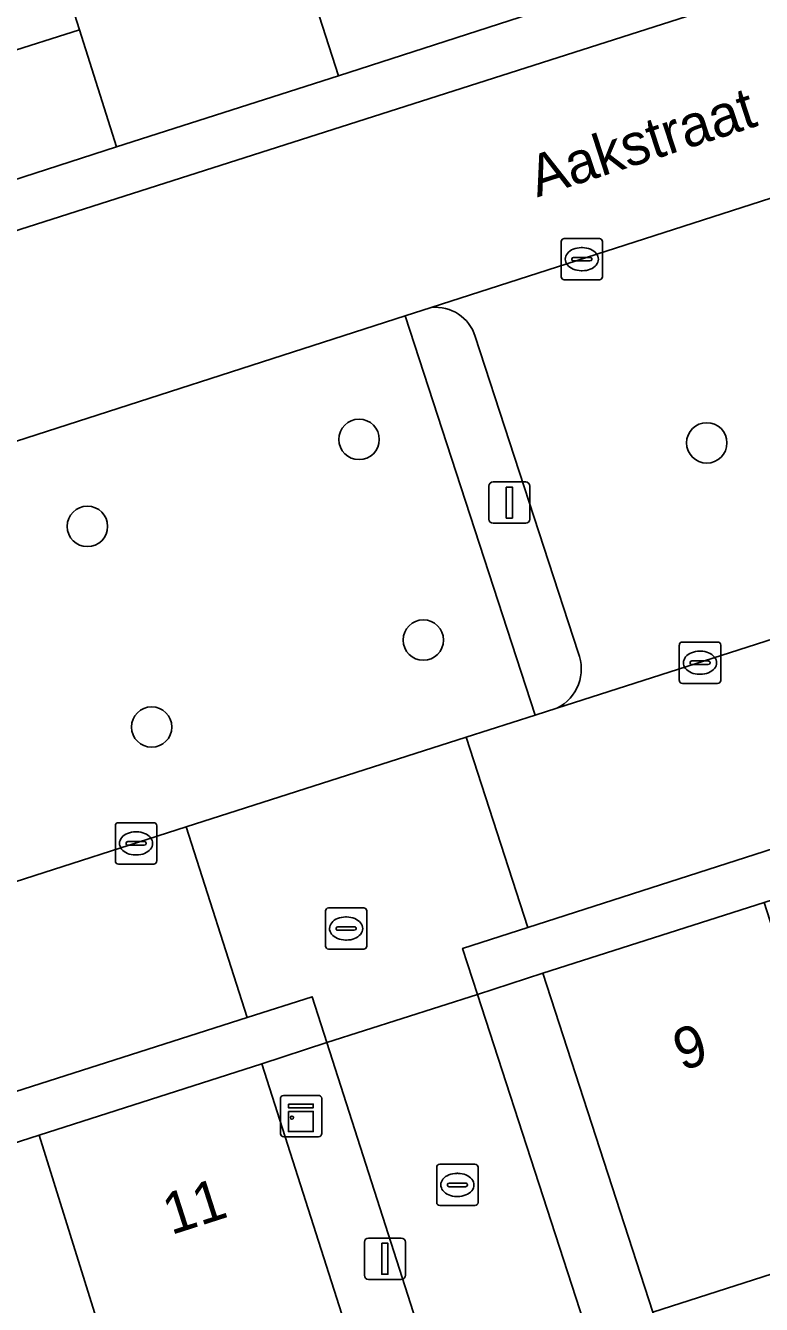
# Model space of a CAD drawing. Extents: x 159371 to 159986, y 382987 to 383597.
# Drawn here: x 159530.89 to 159548.69, y 383184.9 to 383215.85 of the extents above; entities that cross this region are included whole.
import ezdxf

# ---------------------------------------------------------------- set-up
doc = ezdxf.new("R2010")
doc.units = 0
for name, color, linetype in [('IMGEO_Boom', 7, 'Continuous'), ('IMGEO_Erf', 7, 'Continuous'), ('IMGEO_Groenvoorziening', 7, 'Continuous'), ('IMGEO_Kast', 7, 'Continuous'), ('IMGEO_Kolk', 7, 'Continuous'), ('IMGEO_Lichtmast', 7, 'Continuous'), ('IMGEO_Openbare_ruimte_label', 7, 'Continuous'), ('IMGEO_Pand', 7, 'Continuous'), ('IMGEO_Pand_nummerreeks', 7, 'Continuous'), ('IMGEO_Parkeervlak_open', 7, 'Continuous'), ('IMGEO_Rijbaan_lokaal_open', 7, 'Continuous'), ('IMGEO_Rioolput', 7, 'Continuous'), ('IMGEO_Voetpad_open', 7, 'Continuous')]:
    doc.layers.add(name, color=color, linetype=linetype)

msp = doc.modelspace()

# ---------------------------------------------------------------- linework, layer by layer
at = {"layer": 'IMGEO_Boom'}
for centre in [(159538.959, 383205.837), (159547.371, 383205.753), (159532.387, 383203.732), (159540.514, 383200.981), (159533.942, 383198.876)]:
    msp.add_circle(centre, 0.489, dxfattribs=at)
at = {"layer": 'IMGEO_Erf'}
msp.add_lwpolyline([(159575.068, 383184.185), (159572.197, 383193.137), (159572.175, 383193.13), (159573.31, 383189.59), (159568.017, 383187.893), (159562.8, 383186.22), (159562.495, 383187.169), (159557.389, 383185.532), (159556.567, 383188.097), (159556.521, 383188.082), (159551.391, 383186.428), (159546.069, 383184.712)], dxfattribs=at)
at = {"layer": 'IMGEO_Groenvoorziening'}
msp.add_lwpolyline([(159540.074, 383208.824), (159529.915, 383205.553), (159522.871, 383203.285), (159524.456, 383198.471), (159526.041, 383193.657), (159534.778, 383196.457), (159541.549, 383198.628), (159543.216, 383199.162), (159541.645, 383203.993)], close=True, dxfattribs=at)
at = {"layer": 'IMGEO_Kast'}
for p, q in [((159537.056, 383189.034), (159537.056, 383189.875)), ((159537.056, 383189.875), (159537.056, 383189.034)), ((159537.131, 383189.959), (159537.972, 383189.959)), ((159537.972, 383189.959), (159537.131, 383189.959)), ((159538.056, 383189.884), (159538.056, 383189.043)), ((159538.056, 383189.043), (159538.056, 383189.884)), ((159537.981, 383188.959), (159537.14, 383188.959)), ((159537.14, 383188.959), (159537.981, 383188.959))]:
    msp.add_line(p, q, dxfattribs=at)
for points in [[(159537.251, 383189.749), (159537.851, 383189.749), (159537.851, 383189.664), (159537.251, 383189.664), (159537.251, 383189.749)], [(159537.251, 383189.574), (159537.851, 383189.574), (159537.851, 383189.085), (159537.251, 383189.085), (159537.251, 383189.574)]]:
    msp.add_lwpolyline(points, dxfattribs=at)
msp.add_circle((159537.335, 383189.423), 0.0377, dxfattribs=at)
for centre, start, end in [((159537.134, 383189.881), 92.4484, 184.2845), ((159537.134, 383189.881), 92.4484, 184.2845), ((159537.978, 383189.881), 2.4484, 94.2845), ((159537.978, 383189.881), 2.4484, 94.2845), ((159537.134, 383189.037), 182.4484, 274.2845), ((159537.134, 383189.037), 182.4484, 274.2845), ((159537.978, 383189.037), 272.4484, 4.2845), ((159537.978, 383189.037), 272.4484, 4.2845)]:
    msp.add_arc(centre, 0.0779, start, end, dxfattribs=at)
at = {"layer": 'IMGEO_Kolk'}
for p, q in [((159543.848, 383209.773), (159543.848, 383210.625)), ((159543.923, 383210.699), (159544.775, 383210.699)), ((159544.849, 383210.625), (159544.849, 383209.773)), ((159544.336, 383210.479), (159544.361, 383210.479)), ((159544.107, 383210.193), (159544.107, 383210.205)), ((159544.545, 383210.156), (159544.147, 383210.156)), ((159544.15, 383210.242), (159544.548, 383210.242)), ((159544.591, 383210.205), (159544.591, 383210.193)), ((159544.775, 383209.699), (159543.923, 383209.699)), ((159544.359, 383209.919), (159544.334, 383209.919)), ((159546.707, 383200.006), (159546.707, 383200.858)), ((159546.782, 383200.932), (159547.634, 383200.932)), ((159547.195, 383200.712), (159547.22, 383200.712)), ((159547.708, 383200.858), (159547.708, 383200.006)), ((159546.966, 383200.426), (159546.966, 383200.438)), ((159547.009, 383200.475), (159547.407, 383200.475)), ((159547.45, 383200.438), (159547.45, 383200.426)), ((159547.404, 383200.389), (159547.006, 383200.389)), ((159547.218, 383200.152), (159547.193, 383200.152)), ((159547.634, 383199.932), (159546.782, 383199.932)), ((159533.064, 383195.634), (159533.064, 383196.486)), ((159533.139, 383196.56), (159533.991, 383196.56)), ((159534.065, 383196.486), (159534.065, 383195.634)), ((159533.323, 383196.054), (159533.323, 383196.066)), ((159533.366, 383196.103), (159533.764, 383196.103)), ((159533.552, 383196.34), (159533.577, 383196.34)), ((159533.807, 383196.066), (159533.807, 383196.054)), ((159533.761, 383196.017), (159533.363, 383196.017)), ((159533.575, 383195.78), (159533.55, 383195.78)), ((159533.991, 383195.56), (159533.139, 383195.56)), ((159540.837, 383187.369), (159540.837, 383188.221)), ((159540.912, 383188.295), (159541.764, 383188.295)), ((159541.325, 383188.075), (159541.35, 383188.075)), ((159541.838, 383188.221), (159541.838, 383187.369)), ((159541.096, 383187.789), (159541.096, 383187.801)), ((159541.534, 383187.752), (159541.136, 383187.752)), ((159541.139, 383187.838), (159541.537, 383187.838)), ((159541.58, 383187.801), (159541.58, 383187.789)), ((159541.348, 383187.515), (159541.323, 383187.515)), ((159541.764, 383187.295), (159540.912, 383187.295))]:
    msp.add_line(p, q, dxfattribs=at)
for points in [[(159543.848, 383209.773), (159543.848, 383210.625)], [(159543.923, 383210.699), (159544.775, 383210.699)], [(159544.849, 383210.625), (159544.849, 383209.773)], [(159544.775, 383209.699), (159543.923, 383209.699)], [(159546.707, 383200.006), (159546.707, 383200.858)], [(159546.782, 383200.932), (159547.634, 383200.932)], [(159547.708, 383200.858), (159547.708, 383200.006)], [(159547.634, 383199.932), (159546.782, 383199.932)], [(159533.064, 383195.634), (159533.064, 383196.486)], [(159533.139, 383196.56), (159533.991, 383196.56)], [(159534.065, 383196.486), (159534.065, 383195.634)], [(159533.991, 383195.56), (159533.139, 383195.56)], [(159540.837, 383187.369), (159540.837, 383188.221)], [(159540.912, 383188.295), (159541.764, 383188.295)], [(159541.838, 383188.221), (159541.838, 383187.369)], [(159541.764, 383187.295), (159540.912, 383187.295)]]:
    msp.add_lwpolyline(points, dxfattribs=at)
for centre, radius, start, end in [((159543.925, 383210.623), 0.0765, 91.552, 178.448), ((159543.925, 383210.623), 0.0765, 91.552, 178.448), ((159544.773, 383210.623), 0.0765, 1.552, 88.448), ((159544.773, 383210.623), 0.0765, 1.552, 88.448), ((159544.147, 383210.202), 0.0403, 85.8775, 175.7526), ((159544.144, 383210.192), 0.0366, 178.938, 274.7102), ((159544.548, 383210.199), 0.043, 264.8664, 352.4533), ((159544.552, 383210.204), 0.0386, 1.7309, 96.639), ((159543.925, 383209.775), 0.0765, 181.552, 268.448), ((159543.925, 383209.775), 0.0765, 181.552, 268.448), ((159544.773, 383209.775), 0.0765, 271.552, 358.448), ((159544.773, 383209.775), 0.0765, 271.552, 358.448), ((159546.784, 383200.856), 0.0765, 91.552, 178.448), ((159546.784, 383200.856), 0.0765, 91.552, 178.448), ((159547.632, 383200.856), 0.0765, 1.552, 88.448), ((159547.632, 383200.856), 0.0765, 1.552, 88.448), ((159547.006, 383200.435), 0.0403, 85.8775, 175.7526), ((159547.003, 383200.425), 0.0366, 178.938, 274.7102), ((159547.407, 383200.432), 0.043, 264.8664, 352.4533), ((159547.411, 383200.437), 0.0386, 1.7309, 96.639), ((159546.784, 383200.008), 0.0765, 181.552, 268.448), ((159546.784, 383200.008), 0.0765, 181.552, 268.448), ((159547.632, 383200.008), 0.0765, 271.552, 358.448), ((159547.632, 383200.008), 0.0765, 271.552, 358.448), ((159533.141, 383196.484), 0.0765, 91.552, 178.448), ((159533.141, 383196.484), 0.0765, 91.552, 178.448), ((159533.989, 383196.484), 0.0765, 1.552, 88.448), ((159533.989, 383196.484), 0.0765, 1.552, 88.448), ((159533.363, 383196.063), 0.0403, 85.8775, 175.7526), ((159533.768, 383196.065), 0.0386, 1.7309, 96.639), ((159533.36, 383196.053), 0.0366, 178.938, 274.7102), ((159533.764, 383196.06), 0.043, 264.8664, 352.4533), ((159533.141, 383195.636), 0.0765, 181.552, 268.448), ((159533.141, 383195.636), 0.0765, 181.552, 268.448), ((159533.989, 383195.636), 0.0765, 271.552, 358.448), ((159533.989, 383195.636), 0.0765, 271.552, 358.448), ((159540.914, 383188.219), 0.0765, 91.552, 178.448), ((159540.914, 383188.219), 0.0765, 91.552, 178.448), ((159541.762, 383188.219), 0.0765, 1.552, 88.448), ((159541.762, 383188.219), 0.0765, 1.552, 88.448), ((159541.136, 383187.798), 0.0403, 85.8775, 175.7526), ((159541.133, 383187.788), 0.0366, 178.938, 274.7102), ((159541.537, 383187.795), 0.043, 264.8664, 352.4533), ((159541.541, 383187.8), 0.0386, 1.7309, 96.639), ((159540.914, 383187.371), 0.0765, 181.552, 268.448), ((159540.914, 383187.371), 0.0765, 181.552, 268.448), ((159541.762, 383187.371), 0.0765, 271.552, 358.448), ((159541.762, 383187.371), 0.0765, 271.552, 358.448)]:
    msp.add_arc(centre, radius, start, end, dxfattribs=at)
for centre, major_axis, ratio, start_param, end_param in [((159544.335, 383210.199), (-0.387, 0.002), 0.722429, 4.712389, 7.853982), ((159544.36, 383210.199), (-0.39, 0.002), 0.717154, 1.570796, 4.712389), ((159547.194, 383200.432), (-0.387, 0.002), 0.722429, 4.712389, 7.853982), ((159547.219, 383200.432), (-0.39, 0.002), 0.717154, 1.570796, 4.712389), ((159533.551, 383196.06), (-0.387, 0.002), 0.722429, 4.712389, 7.853982), ((159533.576, 383196.06), (-0.39, 0.002), 0.717154, 1.570796, 4.712389), ((159541.324, 383187.795), (-0.387, 0.002), 0.722429, 4.712389, 7.853982), ((159541.349, 383187.795), (-0.39, 0.002), 0.717154, 1.570796, 4.712389)]:
    msp.add_ellipse(centre, major_axis=major_axis, ratio=ratio, start_param=start_param, end_param=end_param, dxfattribs=at)
at = {"layer": 'IMGEO_Lichtmast'}
for p, q in [((159542.201, 383204.807), (159542.991, 383204.807)), ((159542.991, 383204.807), (159542.201, 383204.807)), ((159542.101, 383203.907), (159542.101, 383204.707)), ((159542.101, 383204.707), (159542.101, 383203.907)), ((159543.091, 383204.707), (159543.091, 383203.907)), ((159543.091, 383203.907), (159543.091, 383204.707)), ((159542.991, 383203.807), (159542.201, 383203.807)), ((159542.201, 383203.807), (159542.991, 383203.807)), ((159539.189, 383186.509), (159539.979, 383186.509)), ((159539.979, 383186.509), (159539.189, 383186.509)), ((159539.089, 383185.609), (159539.089, 383186.409)), ((159539.089, 383186.409), (159539.089, 383185.609)), ((159540.079, 383186.409), (159540.079, 383185.609)), ((159540.079, 383185.609), (159540.079, 383186.409)), ((159539.979, 383185.509), (159539.189, 383185.509)), ((159539.189, 383185.509), (159539.979, 383185.509))]:
    msp.add_line(p, q, dxfattribs=at)
for points in [[(159542.521, 383204.682), (159542.671, 383204.682), (159542.671, 383203.932), (159542.521, 383203.932), (159542.521, 383204.682)], [(159539.509, 383186.384), (159539.659, 383186.384), (159539.659, 383185.634), (159539.509, 383185.634), (159539.509, 383186.384)]]:
    msp.add_lwpolyline(points, dxfattribs=at)
for centre, start, end in [((159542.201, 383204.707), 90, 180), ((159542.201, 383204.707), 90, 180), ((159542.991, 383204.707), 0, 90), ((159542.991, 383204.707), 360, 90), ((159542.201, 383203.907), 180, 270), ((159542.201, 383203.907), 180, 270), ((159542.991, 383203.907), 270, 0), ((159542.991, 383203.907), 270, 0), ((159539.189, 383186.409), 90, 180), ((159539.189, 383186.409), 90, 180), ((159539.979, 383186.409), 0, 90), ((159539.979, 383186.409), 360, 90), ((159539.189, 383185.609), 180, 270), ((159539.189, 383185.609), 180, 270), ((159539.979, 383185.609), 270, 0), ((159539.979, 383185.609), 270, 0)]:
    msp.add_arc(centre, 0.1, start, end, dxfattribs=at)
at = {"layer": 'IMGEO_Pand'}
for points in [[(159541.002, 383224.472), (159535.829, 383222.811), (159538.46, 383214.64), (159543.632, 383216.303)], [(159531.277, 383218.64), (159532.194, 383215.748), (159533.093, 383212.915), (159538.46, 383214.64), (159535.829, 383222.811), (159535.245, 383222.623), (159530.484, 383221.094)], [(159531.277, 383218.64), (159525.641, 383216.827), (159526.549, 383213.96), (159532.194, 383215.748)], [(159526.549, 383213.96), (159527.457, 383211.093), (159533.093, 383212.915), (159532.194, 383215.748)], [(159551.391, 383186.428), (159548.757, 383194.633), (159543.404, 383192.916), (159546.069, 383184.712)], [(159531.222, 383189), (159533.786, 383180.776), (159539.227, 383182.52), (159536.607, 383190.727)], [(159526.088, 383187.353), (159528.661, 383179.133), (159533.786, 383180.776), (159531.222, 383189)]]:
    msp.add_lwpolyline(points, close=True, dxfattribs=at)
at = {"layer": 'IMGEO_Parkeervlak_open'}
for points in [[(159543.744, 383199.332), (159562.21, 383205.251), (159559.015, 383214.923), (159540.707, 383209.028)], [(159541.767, 383208.33), (159544.258, 383200.682)]]:
    msp.add_lwpolyline(points, dxfattribs=at)
for centre, radius, start, end in [((159540.818, 383208.043), 0.992, 16.846, 96.425), ((159543.274, 383200.284), 1.062, 296.2819, 22.0304)]:
    msp.add_arc(centre, radius, start, end, dxfattribs=at)
at = {"layer": 'IMGEO_Rijbaan_lokaal_open'}
for points in [[(159591.243, 383219.067), (159572.368, 383213.005), (159570.5, 383218.852), (159566.151, 383217.448), (159564.747, 383221.794), (159528.425, 383210.177), (159529.915, 383205.553), (159540.074, 383208.824), (159540.707, 383209.028), (159559.015, 383214.923), (159559.453, 383215.064)], [(159562.21, 383205.251), (159543.744, 383199.332), (159543.216, 383199.162), (159541.549, 383198.628), (159543.044, 383194.025), (159569.171, 383202.429), (159568.377, 383204.889), (159593.923, 383213.154), (159594.442, 383213.217), (159592.24, 383219.664)], [(159501.85, 383196.521), (159502.276, 383196.654), (159521.723, 383202.915), (159520.354, 383207.214), (159514.946, 383205.47), (159500, 383200.651), (159493.749, 383198.635), (159499.75, 383180.18), (159500, 383180.243), (159536.251, 383191.843), (159534.778, 383196.457), (159526.041, 383193.657), (159525.324, 383193.428), (159505.416, 383187.046), (159504.961, 383186.9)]]:
    msp.add_lwpolyline(points, dxfattribs=at)
for points in [[(159543.044, 383194.025), (159541.549, 383198.628), (159534.778, 383196.457), (159536.251, 383191.843), (159537.828, 383192.348), (159538.183, 383191.241), (159541.825, 383192.407), (159541.465, 383193.517)], [(159551.999, 383161.012), (159548.569, 383171.62), (159541.825, 383192.407), (159538.183, 383191.241), (159544.328, 383172.063), (159548.287, 383159.75), (159553.415, 383143.934), (159557.16, 383145.15)]]:
    msp.add_lwpolyline(points, close=True, dxfattribs=at)
at = {"layer": 'IMGEO_Rioolput'}
for p, q in [((159538.145, 383193.574), (159538.145, 383194.426)), ((159538.22, 383194.5), (159539.072, 383194.5)), ((159538.633, 383194.28), (159538.658, 383194.28)), ((159539.146, 383194.426), (159539.146, 383193.574)), ((159538.404, 383193.994), (159538.404, 383194.006)), ((159538.842, 383193.957), (159538.444, 383193.957)), ((159538.447, 383194.043), (159538.845, 383194.043)), ((159538.888, 383194.006), (159538.888, 383193.994)), ((159538.656, 383193.72), (159538.631, 383193.72)), ((159539.072, 383193.5), (159538.22, 383193.5))]:
    msp.add_line(p, q, dxfattribs=at)
for points in [[(159538.145, 383193.574), (159538.145, 383194.426)], [(159538.22, 383194.5), (159539.072, 383194.5)], [(159539.146, 383194.426), (159539.146, 383193.574)], [(159539.072, 383193.5), (159538.22, 383193.5)]]:
    msp.add_lwpolyline(points, dxfattribs=at)
for centre, radius, start, end in [((159538.222, 383194.424), 0.0765, 91.552, 178.448), ((159538.222, 383194.424), 0.0765, 91.552, 178.448), ((159539.07, 383194.424), 0.0765, 1.552, 88.448), ((159539.07, 383194.424), 0.0765, 1.552, 88.448), ((159538.444, 383194.003), 0.0403, 85.8775, 175.7526), ((159538.441, 383193.993), 0.0366, 178.938, 274.7102), ((159538.845, 383194), 0.043, 264.8664, 352.4533), ((159538.849, 383194.005), 0.0386, 1.7309, 96.639), ((159538.222, 383193.576), 0.0765, 181.552, 268.448), ((159538.222, 383193.576), 0.0765, 181.552, 268.448), ((159539.07, 383193.576), 0.0765, 271.552, 358.448), ((159539.07, 383193.576), 0.0765, 271.552, 358.448)]:
    msp.add_arc(centre, radius, start, end, dxfattribs=at)
for centre, major_axis, ratio, start_param, end_param in [((159538.632, 383194), (-0.387, 0.002), 0.722429, 4.712389, 7.853982), ((159538.657, 383194), (-0.39, 0.002), 0.717154, 1.570796, 4.712389)]:
    msp.add_ellipse(centre, major_axis=major_axis, ratio=ratio, start_param=start_param, end_param=end_param, dxfattribs=at)
at = {"layer": 'IMGEO_Voetpad_open'}
for points in [[(159591.966, 383222.185), (159589.114, 383221.244), (159586.261, 383220.303), (159584.434, 383225.871), (159581.974, 383225.106), (159571.447, 383221.705), (159566.861, 383220.219), (159565.818, 383223.436), (159564.388, 383222.975), (159559.076, 383221.267), (159553.922, 383219.611), (159548.758, 383217.951), (159543.632, 383216.303), (159538.46, 383214.64), (159533.093, 383212.915), (159527.457, 383211.093), (159526.269, 383210.676), (159526.617, 383209.599), (159528.425, 383210.177), (159564.747, 383221.794), (159566.151, 383217.448), (159570.5, 383218.852), (159572.368, 383213.005), (159591.243, 383219.067)], [(159540.707, 383209.028), (159540.074, 383208.824), (159541.645, 383203.993), (159543.216, 383199.162), (159543.744, 383199.332)], [(159544.258, 383200.682), (159541.767, 383208.33)], [(159526.088, 383187.353), (159531.222, 383189), (159536.607, 383190.727), (159538.183, 383191.241), (159537.828, 383192.348), (159536.251, 383191.843), (159500, 383180.243)]]:
    msp.add_lwpolyline(points, dxfattribs=at)
for points in [[(159595.914, 383209.856), (159594.442, 383213.217), (159593.923, 383213.154), (159568.377, 383204.889), (159569.171, 383202.429), (159543.044, 383194.025), (159541.465, 383193.517), (159541.825, 383192.407), (159543.404, 383192.916), (159548.757, 383194.633), (159553.888, 383196.279), (159559.039, 383197.931), (159564.189, 383199.583), (159569.587, 383201.314), (159570.855, 383201.726), (159587.539, 383207.143)], [(159554.145, 383160.056), (159556.586, 383160.865), (159556.115, 383162.29), (159556.013, 383162.257), (159554.292, 383167.631), (159552.576, 383172.992), (159552.15, 383174.393), (159551.809, 383175.443), (159549.352, 383174.651), (159546.069, 383184.712), (159543.404, 383192.916), (159541.825, 383192.407), (159548.569, 383171.62), (159550.261, 383172.168), (159553.723, 383161.572), (159551.999, 383161.012), (159557.16, 383145.15), (159558.014, 383142.524), (159558.768, 383140.208), (159560.48, 383140.52), (159557.786, 383148.87), (159555.088, 383157.208)], [(159542.64, 383171.507), (159544.328, 383172.063), (159538.183, 383191.241), (159536.607, 383190.727), (159539.227, 383182.52), (159542.013, 383173.844), (159539.52, 383173.12), (159539.89, 383171.96), (159539.311, 383171.775), (159539.755, 383170.36), (159541.73, 383164.316), (159543.705, 383158.272), (159544.158, 383156.858), (159544.781, 383157.053), (159545.126, 383155.922), (159547.54, 383156.777), (159550.816, 383146.685), (159553.488, 383138.403), (159555.03, 383138.953), (159554.266, 383141.309), (159553.415, 383143.934), (159548.287, 383159.75), (159546.585, 383159.168)]]:
    msp.add_lwpolyline(points, close=True, dxfattribs=at)
for centre, radius, start, end in [((159540.818, 383208.043), 0.992, 16.846, 96.425), ((159543.274, 383200.284), 1.062, 296.2819, 22.0304)]:
    msp.add_arc(centre, radius, start, end, dxfattribs=at)

# ---------------------------------------------------------------- texts
at = {"layer": 'IMGEO_Openbare_ruimte_label'}
msp.add_text('Aakstraat', height=1, rotation=18.0001, dxfattribs=at).set_placement((159543.268, 383211.692))
at = {"layer": 'IMGEO_Pand_nummerreeks'}
for s, rotation, p in [('9', 17.7833, (159546.762, 383190.548)), ('11', 17.7843, (159534.413, 383186.578))]:
    msp.add_text(s, height=1, rotation=rotation, dxfattribs=at).set_placement(p)

doc.saveas('drawing.dxf')
